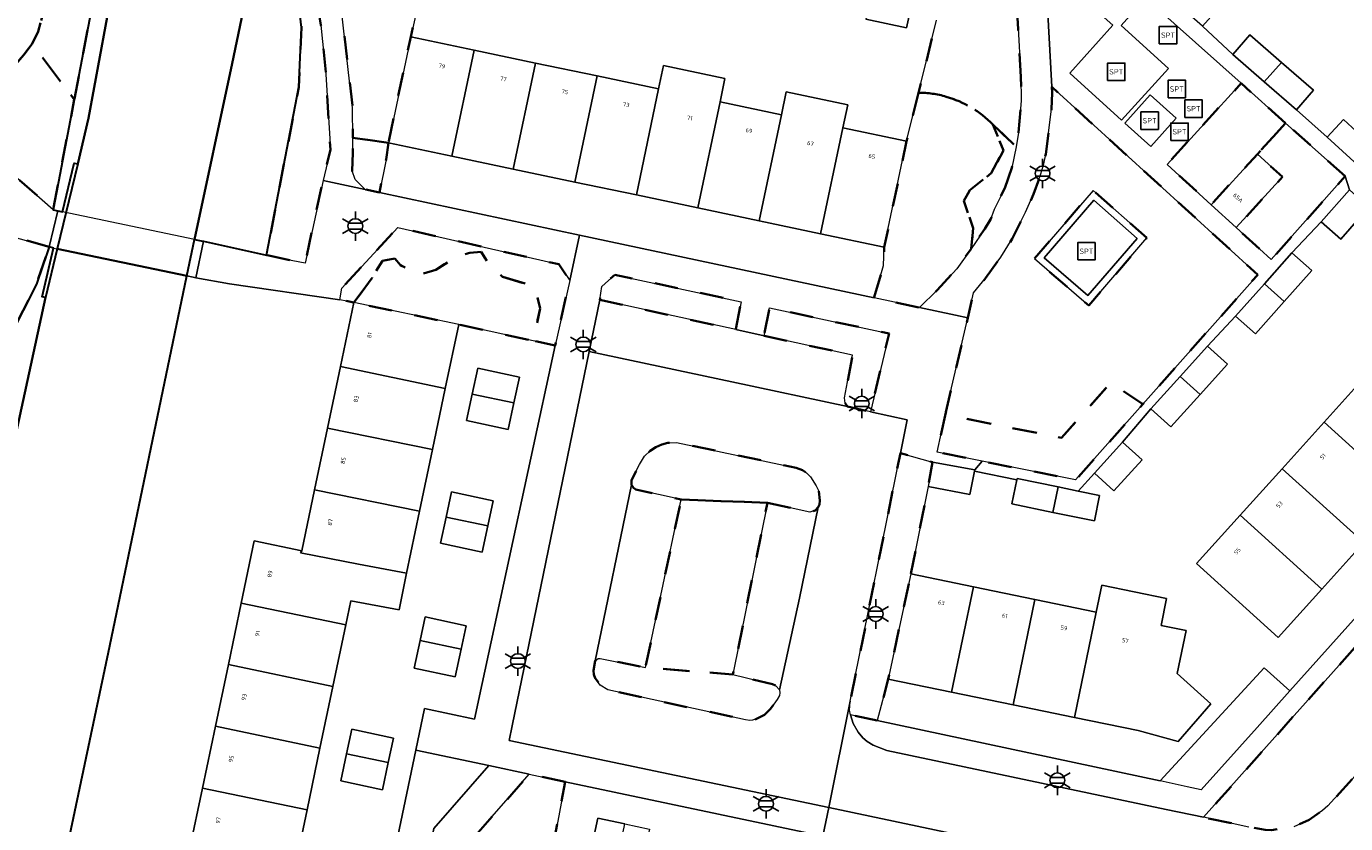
# Model space of a CAD drawing. Extents: x 105780 to 185197, y 477999 to 525027.
# Tile 144 of 562: x 106702 to 106815, y 479455 to 479524. Entities that reach past the tile are written whole.
import ezdxf
from ezdxf.enums import TextEntityAlignment as Align

# ---------------------------------------------------------------- set-up
doc = ezdxf.new("R2010")
doc.units = 0
doc.linetypes.add('XX-HIDDEN', pattern=[4, 2, -2])
for name, color, linetype, lineweight in [('B-GV-GR-MATERIAALGRENS-G', 252, 'XX-HIDDEN', 35), ('B-RO-IE-MEUBILAIR_WEGMEUBILAIR-S', 252, 'Continuous', 25), ('B-WE-GW-WATERGANG_SLOOT_INSTEEK-G', 252, 'Continuous', 30), ('B-XX-KG-KADASTRAAL_BEBOUWING-G', 252, 'Continuous', 20), ('B1-WE-KW-KUNSTWERK_DEK-BRUG', 252, 'Continuous', 18), ('B1-WE-KW-KUNSTWERK_LANDHOOFD-GV', 252, 'Continuous', 18), ('B1-WE-OG-BEBOUWING-T18', 7, 'Continuous', 18), ('B1-WE-OG-TERREIN_ERF-GV', 252, 'Continuous', 18), ('B1-WE-VH-VERHARDING_ASFALT-GV', 252, 'Continuous', 18), ('B1-WE-VH-VERHARDING_BETONSTRAATSTEEN-GV', 252, 'Continuous', 18), ('B1-WE-VH-VERHARDING_TEGEL-GV', 252, 'Continuous', 18)]:
    doc.layers.add(name, color=color, linetype=linetype, lineweight=lineweight)
doc.styles.add('NLCS-ISO', font='NLCS-ISO.ttf')
doc.styles.add('NLCS-ISO-M200-T18', font='NLCS-ISO.ttf', dxfattribs={"height": 0.36})

# ---------------------------------------------------------------- blocks, each defined once
blk = doc.blocks.new('B-SIE-WEG_LICHTMAST-SO')
at = {"ltscale": 0.1}
for p, q in [((0, 1.27), (0, 2.53)), ((-1.1, 0.63), (-2.19, 1.27)), ((1.1, 0.63), (2.19, 1.27)), ((-1.1, -0.63), (-2.19, -1.27)), ((0, -1.27), (0, -2.53)), ((1.1, -0.63), (2.19, -1.27))]:
    blk.add_line(p, q, dxfattribs=at)
at = {"flags": 128}
for points in [[(-1.16, 0.5), (1.16, 0.5)], [(-1.16, -0.5), (1.16, -0.5)]]:
    blk.add_lwpolyline(points, dxfattribs=at)
at = {"ltscale": 0.1}
blk.add_circle((0, 0), 1.27, dxfattribs=at)
at = {"style": 'NLCS-ISO'}
blk.add_attdef('TYPE', text='', height=1.8, dxfattribs=at).set_placement((0, 2.53), align=Align.BOTTOM_CENTER)
blk = doc.blocks.new('SIE-WEG_SPEELTOESTEL-SO')
at = {"flags": 128}
blk.add_lwpolyline([(-0.75, -0.75), (0.75, -0.75), (0.75, 0.75), (-0.75, 0.75)], close=True, dxfattribs=at)
at = {"style": 'NLCS-ISO'}
blk.add_text('SPT', height=0.45, dxfattribs=at).set_placement((0, 0), align=Align.MIDDLE_CENTER)

msp = doc.modelspace()

# ---------------------------------------------------------------- linework, layer by layer
at = {"layer": 'B-GV-GR-MATERIAALGRENS-G', "flags": 128}
for points in [[(106712.27, 479550.91), (106714.766, 479562.756), (106705.73, 479574.68), (106702.34, 479578.97), (106702.09, 479580.2), (106702.45, 479581.58), (106704.36, 479584.49), (106707.737, 479588.731), (106696.68, 479590.68), (106680.78, 479593.95), (106674.34, 479592.91), (106671.6, 479594.73), (106668.65, 479595.93), (106665.15, 479597.26), (106661.96, 479598.16), (106654.98, 479599.31), (106651.32, 479599.69), (106646.8, 479599.47), (106642.58, 479599.19), (106635.9, 479599.92), (106633.63, 479600.06), (106617.92, 479604.16), (106616.35, 479604.93), (106615.86, 479605.35), (106615.56, 479605.607), (106615.118, 479610.331), (106615.391, 479613.853), (106615.783, 479615.422), (106617.659, 479618.606), (106613.51, 479613.356), (106611.24, 479610.812), (106616.79, 479600.8), (106635.4, 479596.55), (106635.857, 479595.709), (106639.53, 479596.87), (106642.76, 479597.82), (106645.81, 479598.47), (106648.54, 479598.81), (106651.13, 479598.98), (106653.71, 479598.79), (106659.31, 479598.05), (106661.61, 479597.48), (106664.38, 479596.68), (106666.98, 479595.72), (106669.5, 479594.7), (106672.18, 479593.39), (106674.63, 479592.03), (106680.54, 479587.46), (106683.12, 479585.27), (106685.96, 479582.63), (106688.72, 479579.81), (106691.38, 479577), (106693.59, 479574.31), (106695.14, 479572.31), (106696.64, 479569.88), (106697.74, 479567.38), (106698.52, 479565.32), (106698.99, 479563.14), (106699.4, 479558.14), (106699.51, 479555.79), (106699.28, 479553.82), (106698.91, 479551.84), (106698.32, 479549.72), (106697.31, 479547.59), (106700.32, 479549.86), (106703.37, 479552.43), (106706.98, 479550.56), (106707.52, 479545.25), (106707.21, 479542.1), (106706.498, 479539.102), (106705.56, 479535.15), (106704.635, 479530.484), (106704.35, 479529.04), (106702.8, 479523.49), (106702.29, 479522.42), (106705.905, 479517.633), (106709.745, 479537.708)], [(106700.32, 479549.86), (106697.13, 479544.66), (106695.3, 479541.96), (106693.42, 479539.77), (106689.381, 479536.14), (106689.088, 479535.598), (106688.342, 479534.239), (106687.9, 479533.43), (106686.905, 479527.302), (106686.88, 479527.15), (106690.09, 479524.27), (106695.43, 479521.18), (106698.229, 479520.103), (106699.803, 479519.807), (106700.55, 479520.3), (106701.56, 479521.48), (106702.29, 479522.42), (106702.8, 479523.49), (106704.35, 479529.04), (106704.635, 479530.484), (106705.56, 479535.15), (106706.498, 479539.102), (106707.21, 479542.1), (106707.52, 479545.25), (106706.98, 479550.56), (106703.37, 479552.43)], [(106739.038, 479533.671), (106739.16, 479534.242), (106739.396, 479535.346), (106755.325, 479531.815), (106755.325, 479533.132), (106753.91, 479533.368), (106753.018, 479539.028), (106747.34, 479540.3), (106743.083, 479541.183), (106736.4, 479542.57), (106734.2, 479542.48), (106732.69, 479541.9), (106731.64, 479541.26), (106730.98, 479540.55), (106730.53, 479539.53), (106729.95, 479536.84), (106729.31, 479535.57), (106727.622, 479533.398), (106728.5, 479528.49), (106728.779, 479526.06), (106729.83, 479516.91), (106729.85, 479514.344), (106732.907, 479513.904), (106734.824, 479523.021), (106737.3, 479534.14)], [(106724.67, 479538.34), (106723.12, 479538.182), (106723.82, 479535.4), (106725, 479527.48), (106725.44, 479523.81), (106725.2, 479518.7), (106722.44, 479504.259), (106724.68, 479503.77), (106725.739, 479503.56), (106727.29, 479510.67), (106727.92, 479513.32), (106727.54, 479519.81), (106727.11, 479524.02)], [(106686.905, 479527.302), (106685.88, 479527.54), (106683.119, 479524.139), (106693.72, 479516.92), (106699.116, 479512.448), (106700.55, 479511.26), (106704.092, 479508.155), (106705.905, 479517.633), (106702.29, 479522.42), (106701.56, 479521.48), (106700.55, 479520.3), (106699.803, 479519.807), (106698.229, 479520.103), (106695.43, 479521.18), (106690.09, 479524.27), (106686.88, 479527.15)], [(106810.031, 479515.607), (106806.204, 479519.028), (106799.833, 479512.042), (106803.625, 479508.583), (106807.598, 479512.939)], [(106789.923, 479518.711), (106789.95, 479518.2), (106789.9, 479516.79), (106789.41, 479512.93), (106789.24, 479512.1), (106789, 479511.24), (106788.37, 479509.5), (106787.68, 479507.95), (106786.51, 479505.65), (106785.54, 479504.07), (106784.24, 479502.26), (106783.204, 479500.995), (106782.71, 479498.87), (106780.827, 479490.761), (106781.023, 479490.496), (106790.771, 479488.53), (106794.993, 479493.287), (106797.758, 479491.431), (106807.633, 479502.559)], [(106785.88, 479510.02), (106786.5, 479511.77), (106786.88, 479513.56), (106784.862, 479515.488), (106785.779, 479513.257), (106784.731, 479511.29), (106782.898, 479509.846), (106782.374, 479508.928), (106783.16, 479506.567), (106783.01, 479504.8), (106784.16, 479506.5), (106784.65, 479507.31), (106784.99, 479508.16)], [(106815.15, 479511.03), (106810.031, 479515.607), (106807.598, 479512.939), (106809.756, 479510.971), (106805.783, 479506.615), (106808.795, 479503.868)], [(106732.907, 479513.904), (106729.85, 479514.344), (106729.86, 479513.04), (106729.78, 479511.49), (106730.05, 479510.75), (106730.897, 479509.903), (106732.14, 479509.639), (106732.702, 479512.48)], [(106788.439, 479503.947), (106793.487, 479509.817), (106798.095, 479505.73), (106793.103, 479499.924)], [(106732.387, 479503.766), (106733.459, 479503.962), (106733.947, 479503.375), (106735.702, 479502.594), (106736.97, 479502.985), (106738.823, 479504.157), (106739.895, 479504.45), (106740.87, 479504.548), (106741.358, 479503.766), (106742.723, 479502.399), (106745.259, 479501.617), (106745.649, 479500.933), (106745.941, 479499.663), (106745.364, 479496.887), (106747.23, 479496.48), (106748.49, 479502.06), (106747.57, 479503.46), (106733.71, 479506.63), (106728.903, 479501.405), (106728.73, 479500.42), (106729.933, 479500.176), (106731.509, 479502.301)], [(106703.743, 479504.955), (106700.95, 479505.75), (106699.51, 479505.71), (106698.55, 479505.31), (106697.99, 479504.99), (106697.62, 479504.62), (106696.94, 479502.25), (106696.78, 479500.64), (106696.86, 479498.71), (106697.84, 479494.47), (106698.02, 479492.91), (106698.1, 479491.3), (106698.76, 479493.07), (106699.47, 479495.25), (106700.46, 479497.4), (106702.66, 479501.76)], [(106741.358, 479503.766), (106740.87, 479504.548), (106739.895, 479504.45), (106738.823, 479504.157), (106736.97, 479502.985), (106735.702, 479502.594), (106733.947, 479503.375), (106733.459, 479503.962), (106732.387, 479503.766), (106731.509, 479502.301), (106729.933, 479500.176), (106738.949, 479498.286), (106745.364, 479496.887), (106745.941, 479499.663), (106745.649, 479500.933), (106745.259, 479501.617), (106742.723, 479502.399)], [(106751.07, 479500.4), (106762.764, 479497.849), (106763.227, 479500.241), (106752.38, 479502.57), (106751.25, 479501.56)], [(106765.198, 479497.318), (106772.8, 479495.66), (106772.1, 479491.97), (106772.16, 479491.53), (106772.365, 479491.226), (106774.339, 479490.777), (106775.95, 479497.51), (106765.662, 479499.719)], [(106797.758, 479491.431), (106794.993, 479493.287), (106790.771, 479488.53), (106781.023, 479490.496), (106780.827, 479490.761), (106780.073, 479487.321), (106783.94, 479486.541), (106791.98, 479484.92)], [(106753.807, 479484.509), (106753.97, 479484.23), (106754.17, 479484.09), (106758.07, 479483.24), (106765.49, 479482.95), (106769.12, 479482.16), (106769.6, 479482.29), (106769.859, 479482.591), (106769.96, 479482.81), (106770, 479483.14), (106769.89, 479484), (106769.69, 479484.42), (106769.19, 479485.18), (106768.84, 479485.52), (106768.49, 479485.77), (106767.96, 479485.97), (106757.68, 479488.15), (106756.92, 479488.12), (106756.4, 479487.98), (106755.88, 479487.75), (106755.42, 479487.43), (106754.93, 479486.96), (106754.48, 479486.26), (106753.81, 479484.89)], [(106777.819, 479476.844), (106779.316, 479484.363), (106779.682, 479486.442), (106776.911, 479487.23), (106772.61, 479465.91), (106772.55, 479465.14), (106772.64, 479464.72), (106774.921, 479464.233), (106775.876, 479467.804)], [(106765.49, 479482.95), (106758.07, 479483.24), (106756.319, 479474.997), (106755, 479468.79), (106762.52, 479468.2)], [(106819.254, 479463.27), (106819.09, 479463.78), (106816.28, 479466.38), (106821.478, 479472.141), (106819.202, 479474.138), (106810.05, 479463.86), (106802.974, 479455.913), (106806.86, 479455.08), (106808.27, 479454.85), (106808.82, 479454.82), (106809.45, 479454.9), (106810.12, 479454.92), (106810.74, 479455.1), (106812.05, 479455.69), (106813.21, 479456.51), (106813.65, 479456.89), (106818.92, 479462.69), (106819.17, 479463.11)], [(106762.52, 479468.2), (106755, 479468.79), (106751.12, 479469.57), (106750.94, 479469.57), (106750.68, 479469.36), (106750.53, 479468.54), (106750.56, 479468.2), (106750.67, 479467.89), (106751.12, 479467.29), (106751.77, 479466.87), (106763.59, 479464.31), (106763.96, 479464.24), (106764.21, 479464.26), (106764.56, 479464.37), (106765.23, 479464.73), (106765.75, 479465.25), (106766.32, 479466.04), (106766.51, 479466.38), (106766.556, 479466.607), (106766.528, 479466.862), (106766.2, 479467.22), (106765.91, 479467.35)], [(106748.09, 479458.977), (106745.007, 479459.627), (106740.63, 479454.61), (106740.23, 479453.91), (106739.83, 479452.93), (106739.47, 479451.73), (106738.516, 479447.464), (106745.57, 479446.008), (106746.541, 479450.684)]]:
    msp.add_lwpolyline(points, close=True, dxfattribs=at)
for points in [[(106787.28, 479519.58), (106787, 479524.28), (106786.769, 479526.33), (106780.23, 479525.44), (106780.017, 479524.44), (106778.475, 479518.207)], [(106784.862, 479515.488), (106786.88, 479513.56), (106787.07, 479514.8), (106787.29, 479517.51), (106787.28, 479519.58)], [(106778.475, 479518.207), (106777.449, 479514.058), (106775.532, 479504.94), (106775.458, 479503.35), (106774.649, 479500.577), (106778.56, 479499.74), (106780.08, 479501.24), (106781.76, 479503.08), (106783.01, 479504.8), (106783.16, 479506.567), (106782.374, 479508.928), (106782.898, 479509.846), (106784.731, 479511.29), (106785.779, 479513.257), (106784.862, 479515.488)]]:
    msp.add_lwpolyline(points, dxfattribs=at)
for points in [[(106780.848, 479517.873, 0.0766603), (106778.475, 479518.207)], [(106778.475, 479518.207, -0.0766603), (106780.848, 479517.873)], [(106784.862, 479515.488, 0.1292565), (106780.848, 479517.873)], [(106780.848, 479517.873, -0.1292565), (106784.862, 479515.488)]]:
    msp.add_lwpolyline(points, format="xyb", dxfattribs=at)
at = {"layer": 'B-WE-GW-WATERGANG_SLOOT_INSTEEK-G', "flags": 128}
for points in [[(106711.018, 479537.161), (106707.121, 479516.023), (106706.204, 479512.093), (106704.443, 479504.786), (106715.569, 479502.467), (106716.239, 479505.607), (106719.48, 479520.73), (106723.12, 479538.182)], [(106709.745, 479537.708), (106705.905, 479517.633), (106704.092, 479508.155), (106704.481, 479508.061), (106704.883, 479507.977), (106705.893, 479512.168), (106706.204, 479512.093), (106707.121, 479516.023), (106711.018, 479537.161)], [(106691.005, 479443.369), (106703.436, 479500.604), (106703.135, 479500.676), (106704.132, 479504.861), (106703.743, 479504.955), (106702.66, 479501.76), (106700.46, 479497.4)], [(106695.89, 479425.2), (106703.392, 479418.415), (106705.432, 479416.57), (106708.394, 479413.894), (106716.142, 479422.644), (106714.683, 479423.903), (106714.41, 479424.14), (106713.06, 479425.381), (106705.38, 479432.44), (106704.73, 479433.14), (106704.14, 479433.92), (106703.67, 479434.68), (106703.26, 479435.52), (106702.96, 479436.48), (106702.62, 479438.58), (106702.72, 479440.69), (106702.96, 479442.3), (106703.371, 479444.21), (106708.972, 479470.662), (106715.569, 479502.467), (106704.443, 479504.786), (106703.436, 479500.604), (106691.005, 479443.369)]]:
    msp.add_lwpolyline(points, dxfattribs=at)
msp.add_lwpolyline([(106725.44, 479523.81), (106725, 479527.48), (106723.82, 479535.4), (106723.12, 479538.182), (106719.48, 479520.73), (106716.239, 479505.607), (106716.8, 479505.49), (106717.022, 479505.442), (106722.44, 479504.259), (106725.2, 479518.7)], close=True, dxfattribs=at)
at = {"layer": 'B-XX-KG-KADASTRAAL_BEBOUWING-G', "flags": 128}
for points in [[(106777.919, 479525.984), (106774.397, 479526.735), (106773.939, 479524.553), (106777.454, 479523.803)], [(106740.275, 479521.875), (106734.824, 479523.021), (106732.907, 479513.904), (106738.358, 479512.758)], [(106805.481, 479521.499), (106808.196, 479519.141), (106809.686, 479520.805), (106806.945, 479523.185)], [(106745.559, 479520.764), (106740.275, 479521.875), (106738.358, 479512.758), (106743.642, 479511.646)], [(106750.842, 479519.653), (106745.559, 479520.764), (106743.642, 479511.646), (106748.925, 479510.535)], [(106761.415, 479517.43), (106761.839, 479519.446), (106756.56, 479520.556), (106756.136, 479518.54), (106754.219, 479509.422), (106759.498, 479508.312)], [(106809.686, 479520.805), (106808.196, 479519.141), (106810.968, 479516.735), (106812.432, 479518.422)], [(106756.136, 479518.54), (106750.842, 479519.653), (106748.925, 479510.535), (106754.219, 479509.422)], [(106771.974, 479515.209), (106772.389, 479517.179), (106767.109, 479518.29), (106766.694, 479516.319), (106764.777, 479507.202), (106770.057, 479506.091)], [(106766.694, 479516.319), (106761.415, 479517.43), (106759.498, 479508.312), (106764.777, 479507.202)], [(106813.6, 479514.406), (106816.247, 479511.975), (106817.618, 479513.508), (106814.991, 479515.92)], [(106777.449, 479514.058), (106771.974, 479515.209), (106770.057, 479506.091), (106775.532, 479504.94)], [(106803.625, 479508.583), (106805.783, 479506.615), (106809.756, 479510.971), (106807.598, 479512.939)], [(106817.094, 479508.277), (106817.186, 479508.382), (106815.507, 479509.854), (106813.093, 479507.101), (106814.773, 479505.629)], [(106810.568, 479504.453), (106808.212, 479501.794), (106809.913, 479500.257), (106812.284, 479502.932)], [(106809.913, 479500.257), (106808.212, 479501.794), (106805.731, 479498.994), (106807.447, 479497.473)], [(106738.949, 479498.286), (106729.933, 479500.176), (106728.781, 479494.681), (106737.797, 479492.791)], [(106803.306, 479496.423), (106800.955, 479493.819), (106802.678, 479492.262), (106805.03, 479494.866)], [(106737.797, 479492.791), (106728.781, 479494.681), (106727.666, 479489.362), (106736.695, 479487.533)], [(106740.111, 479492.306), (106743.7, 479491.553), (106744.174, 479493.757), (106740.589, 479494.528)], [(106816.959, 479493.888), (106813.343, 479489.889), (106820.369, 479483.537), (106823.985, 479487.537)], [(106802.678, 479492.262), (106800.955, 479493.819), (106798.437, 479491.03), (106800.161, 479489.474)], [(106743.7, 479491.553), (106740.111, 479492.306), (106739.622, 479490.033), (106743.208, 479489.262)], [(106736.695, 479487.533), (106727.666, 479489.362), (106726.555, 479484.063), (106735.584, 479482.234)], [(106813.343, 479489.889), (106809.727, 479485.889), (106816.753, 479479.537), (106820.369, 479483.537)], [(106796.007, 479488.173), (106793.592, 479485.5), (106795.271, 479483.982), (106797.687, 479486.655)], [(106783.283, 479485.668), (106783.308, 479485.799), (106779.682, 479486.442), (106779.316, 479484.363), (106782.894, 479483.668)], [(106790.474, 479484.316), (106786.944, 479485.036), (106786.922, 479484.93), (106786.498, 479482.855), (106790.025, 479482.135)], [(106809.727, 479485.889), (106806.111, 479481.889), (106813.137, 479475.537), (106816.753, 479479.537)], [(106735.584, 479482.234), (106726.555, 479484.063), (106725.459, 479478.837), (106725.36, 479478.645), (106730.342, 479477.671), (106734.463, 479476.894)], [(106737.87, 479481.712), (106741.443, 479480.963), (106741.905, 479483.122), (106738.336, 479483.887)], [(106792.194, 479483.965), (106790.474, 479484.316), (106790.025, 479482.135), (106793.595, 479481.406), (106794.04, 479483.588)], [(106741.443, 479480.963), (106737.87, 479481.712), (106737.393, 479479.481), (106740.962, 479478.717)], [(106806.111, 479481.889), (106802.361, 479477.741), (106809.387, 479471.389), (106813.137, 479475.537)], [(106730.342, 479477.671), (106725.36, 479478.645), (106725.459, 479478.837), (106721.383, 479479.692), (106720.261, 479474.34), (106729.249, 479472.456), (106729.686, 479474.541), (106733.826, 479473.761), (106734.463, 479476.894)], [(106783.187, 479475.738), (106777.819, 479476.844), (106775.876, 479467.804), (106781.32, 479466.682)], [(106788.482, 479474.647), (106783.187, 479475.738), (106781.32, 479466.682), (106786.616, 479465.591)], [(106800.706, 479468.273), (106801.468, 479471.972), (106799.326, 479472.413), (106799.801, 479474.716), (106794.228, 479475.864), (106793.754, 479473.561), (106791.888, 479464.505), (106797.356, 479463.378), (106800.8, 479462.42), (106803.6, 479465.66)], [(106793.754, 479473.561), (106788.482, 479474.647), (106786.616, 479465.591), (106791.888, 479464.505)], [(106729.249, 479472.456), (106720.261, 479474.34), (106719.15, 479469.041), (106728.137, 479467.157)], [(106735.634, 479471.118), (106739.158, 479470.379), (106739.59, 479472.384), (106736.07, 479473.142)], [(106739.158, 479470.379), (106735.634, 479471.118), (106735.124, 479468.752), (106738.644, 479467.994)], [(106728.137, 479467.157), (106719.15, 479469.041), (106718.039, 479463.742), (106727.026, 479461.858)], [(106727.026, 479461.858), (106718.039, 479463.742), (106716.925, 479458.429), (106725.912, 479456.545)], [(106729.311, 479461.379), (106732.898, 479460.627), (106733.352, 479462.713), (106729.771, 479463.493)], [(106732.898, 479460.627), (106729.311, 479461.379), (106728.807, 479459.065), (106732.388, 479458.286)], [(106725.912, 479456.545), (106716.925, 479458.429), (106715.817, 479453.144), (106724.804, 479451.26)], [(106753.219, 479455.357), (106750.895, 479455.852), (106750.129, 479452.254), (106752.471, 479451.755)]]:
    msp.add_lwpolyline(points, close=True, dxfattribs=at)
at = {"layer": 'B1-WE-KW-KUNSTWERK_DEK-BRUG', "flags": 128}
msp.add_lwpolyline([(106703.743, 479504.955), (106704.132, 479504.861), (106704.443, 479504.786), (106715.569, 479502.467), (106716.13, 479502.35), (106716.353, 479502.308), (106717.022, 479505.442), (106716.8, 479505.49), (106716.239, 479505.607), (106704.883, 479507.977), (106704.481, 479508.061)], close=True, dxfattribs=at)
at = {"layer": 'B1-WE-KW-KUNSTWERK_LANDHOOFD-GV', "flags": 128}
for points in [[(106706.204, 479512.093), (106705.893, 479512.168), (106704.883, 479507.977), (106704.481, 479508.061), (106703.743, 479504.955), (106704.132, 479504.861), (106703.135, 479500.676), (106703.436, 479500.604), (106704.443, 479504.786)], [(106717.022, 479505.442), (106716.8, 479505.49), (106716.239, 479505.607), (106715.569, 479502.467), (106716.13, 479502.35), (106716.353, 479502.308)]]:
    msp.add_lwpolyline(points, close=True, dxfattribs=at)
at = {"layer": 'B1-WE-OG-TERREIN_ERF-GV', "flags": 128}
for points in [[(106850.039, 479517.089), (106813.61, 479549.66), (106807.32, 479543.45), (106805.269, 479541.214), (106803.241, 479539.004), (106801.213, 479536.793), (106799.185, 479534.582), (106797.1, 479532.31), (106794.508, 479529.485), (106796.513, 479527.692), (106797.441, 479528.741), (106798.9, 479530.391), (106801.623, 479527.982), (106804.343, 479525.577), (106802.883, 479523.927), (106805.481, 479521.499), (106806.945, 479523.185), (106809.686, 479520.805), (106812.432, 479518.422), (106810.968, 479516.735), (106813.6, 479514.406), (106814.991, 479515.92), (106817.618, 479513.508)], [(106737.3, 479534.14), (106734.824, 479523.021), (106740.275, 479521.875), (106745.559, 479520.764), (106750.842, 479519.653), (106756.136, 479518.54), (106756.56, 479520.556), (106761.839, 479519.446), (106761.415, 479517.43), (106766.694, 479516.319), (106767.109, 479518.29), (106772.389, 479517.179), (106771.974, 479515.209), (106777.449, 479514.058), (106778.475, 479518.207), (106780.017, 479524.44)], [(106777.919, 479525.984), (106777.454, 479523.803), (106773.939, 479524.553)], [(106817.094, 479508.277), (106814.773, 479505.629), (106813.093, 479507.101), (106810.568, 479504.453), (106812.284, 479502.932), (106809.913, 479500.257), (106807.447, 479497.473), (106805.731, 479498.994), (106803.306, 479496.423), (106805.03, 479494.866), (106802.678, 479492.262), (106800.161, 479489.474), (106798.437, 479491.03), (106796.007, 479488.173), (106797.687, 479486.655), (106795.271, 479483.982), (106793.592, 479485.5), (106792.194, 479483.965), (106794.04, 479483.588), (106793.595, 479481.406), (106790.025, 479482.135), (106786.498, 479482.855), (106786.922, 479484.93), (106783.283, 479485.668), (106782.894, 479483.668), (106779.316, 479484.363), (106777.819, 479476.844), (106783.187, 479475.738), (106788.482, 479474.647), (106793.754, 479473.561), (106794.228, 479475.864), (106799.801, 479474.716), (106799.326, 479472.413), (106801.468, 479471.972), (106800.706, 479468.273), (106803.6, 479465.66), (106800.8, 479462.42), (106797.356, 479463.378), (106791.888, 479464.505), (106786.616, 479465.591), (106781.32, 479466.682), (106775.876, 479467.804), (106774.921, 479464.233), (106799.25, 479459.04), (106808.19, 479468.77), (106810.396, 479466.784), (106810.4, 479466.78), (106834.08, 479493.22)], [(106731.13, 479441.96), (106735.26, 479461.682), (106736.01, 479465.262), (106740.31, 479464.35), (106740.956, 479467.433), (106747.23, 479496.48), (106745.364, 479496.887), (106738.949, 479498.286), (106737.797, 479492.791), (106736.695, 479487.533), (106735.584, 479482.234), (106734.463, 479476.894), (106733.826, 479473.761), (106729.686, 479474.541), (106729.249, 479472.456), (106728.137, 479467.157), (106727.026, 479461.858), (106725.912, 479456.545), (106724.804, 479451.26)], [(106816.753, 479479.537), (106813.137, 479475.537), (106809.387, 479471.389), (106802.361, 479477.741), (106806.111, 479481.889), (106809.727, 479485.889), (106813.343, 479489.889), (106816.959, 479493.888)], [(106770.262, 479454.295), (106748.09, 479458.977), (106746.541, 479450.684)]]:
    msp.add_lwpolyline(points, dxfattribs=at)
for points in [[(106770.057, 479506.091), (106764.777, 479507.202), (106759.498, 479508.312), (106754.219, 479509.422), (106748.925, 479510.535), (106743.642, 479511.646), (106738.358, 479512.758), (106732.907, 479513.904), (106732.702, 479512.48), (106732.14, 479509.639), (106749.323, 479505.976), (106774.649, 479500.577), (106775.458, 479503.35), (106775.532, 479504.94)], [(106720.261, 479474.34), (106721.383, 479479.692), (106725.459, 479478.837), (106726.555, 479484.063), (106727.666, 479489.362), (106728.781, 479494.681), (106729.933, 479500.176), (106728.73, 479500.42), (106719.24, 479501.77), (106716.353, 479502.308), (106716.13, 479502.35), (106715.569, 479502.467), (106708.972, 479470.662), (106703.371, 479444.21), (106706.56, 479443.48), (106713.554, 479442.351), (106714.706, 479447.845), (106715.817, 479453.144), (106716.925, 479458.429), (106718.039, 479463.742), (106719.15, 479469.041)], [(106740.111, 479492.306), (106740.589, 479494.528), (106744.174, 479493.757), (106743.7, 479491.553), (106743.208, 479489.262), (106739.622, 479490.033)], [(106737.87, 479481.712), (106738.336, 479483.887), (106741.905, 479483.122), (106741.443, 479480.963), (106740.962, 479478.717), (106737.393, 479479.481)], [(106739.158, 479470.379), (106738.644, 479467.994), (106735.124, 479468.752), (106735.634, 479471.118), (106736.07, 479473.142), (106739.59, 479472.384)], [(106732.898, 479460.627), (106732.388, 479458.286), (106728.807, 479459.065), (106729.311, 479461.379), (106729.771, 479463.493), (106733.352, 479462.713)], [(106752.471, 479451.755), (106750.129, 479452.254), (106750.895, 479455.852), (106753.219, 479455.357), (106755.353, 479454.903), (106754.587, 479451.305)]]:
    msp.add_lwpolyline(points, close=True, dxfattribs=at)
at = {"layer": 'B1-WE-VH-VERHARDING_ASFALT-GV', "flags": 128}
for points in [[(106727.11, 479524.02), (106727.54, 479519.81), (106727.92, 479513.32), (106727.29, 479510.67), (106730.897, 479509.903), (106730.05, 479510.75), (106729.78, 479511.49), (106729.86, 479513.04), (106729.85, 479514.344), (106729.83, 479516.91), (106728.779, 479526.06)], [(106806.86, 479455.08), (106802.974, 479455.913), (106799.77, 479456.6), (106775.75, 479461.66), (106774.57, 479462.12), (106774.07, 479462.44), (106773.69, 479462.75), (106773.3, 479463.23), (106772.85, 479463.98), (106772.64, 479464.72), (106772.55, 479465.14), (106772.61, 479465.91), (106770.756, 479456.745), (106798.55, 479450.89)], [(106818.92, 479462.69), (106813.65, 479456.89), (106813.21, 479456.51), (106812.05, 479455.69), (106810.74, 479455.1)]]:
    msp.add_lwpolyline(points, dxfattribs=at)
for points in [[(106704.481, 479508.061), (106703.743, 479504.955), (106704.132, 479504.861), (106704.443, 479504.786), (106715.569, 479502.467), (106716.13, 479502.35), (106716.353, 479502.308), (106717.022, 479505.442), (106716.8, 479505.49), (106716.239, 479505.607), (106704.883, 479507.977)], [(106776.911, 479487.23), (106777.49, 479490.1), (106774.339, 479490.777), (106772.365, 479491.226), (106762.426, 479493.35), (106750.17, 479495.97), (106743.547, 479463.779), (106743.29, 479462.53), (106770.756, 479456.745), (106772.61, 479465.91)], [(106766.51, 479466.38), (106766.32, 479466.04), (106765.75, 479465.25), (106765.23, 479464.73), (106764.56, 479464.37), (106764.21, 479464.26), (106763.96, 479464.24), (106763.59, 479464.31), (106751.77, 479466.87), (106751.12, 479467.29), (106750.67, 479467.89), (106750.56, 479468.2), (106750.53, 479468.54), (106750.68, 479469.36), (106753.807, 479484.509), (106753.81, 479484.89), (106754.48, 479486.26), (106754.93, 479486.96), (106755.42, 479487.43), (106755.88, 479487.75), (106756.4, 479487.98), (106756.92, 479488.12), (106757.68, 479488.15), (106767.96, 479485.97), (106768.49, 479485.77), (106768.84, 479485.52), (106769.19, 479485.18), (106769.69, 479484.42), (106769.89, 479484), (106770, 479483.14), (106769.96, 479482.81), (106769.859, 479482.591), (106768.24, 479474.754), (106766.528, 479466.862), (106766.556, 479466.607)], [(106738.516, 479447.464), (106739.47, 479451.73), (106739.83, 479452.93), (106740.23, 479453.91), (106740.63, 479454.61), (106745.007, 479459.627), (106741.53, 479460.36), (106736.82, 479454.94), (106731.86, 479431.1), (106731.73, 479430.79), (106731.49, 479430.44), (106729.85, 479429.09), (106728.15, 479428), (106734.28, 479425.4), (106734.07, 479426), (106733.99, 479426.67), (106734.03, 479427.41), (106734.504, 479429.529), (106735.591, 479434.39)]]:
    msp.add_lwpolyline(points, close=True, dxfattribs=at)
at = {"layer": 'B1-WE-VH-VERHARDING_BETONSTRAATSTEEN-GV', "flags": 128}
for points in [[(106765.198, 479497.318), (106762.764, 479497.849), (106751.07, 479500.4), (106750.17, 479495.97), (106762.426, 479493.35), (106772.365, 479491.226), (106772.16, 479491.53), (106772.1, 479491.97), (106772.8, 479495.66)], [(106758.07, 479483.24), (106754.17, 479484.09), (106753.97, 479484.23), (106753.807, 479484.509), (106750.68, 479469.36), (106750.94, 479469.57), (106751.12, 479469.57), (106755, 479468.79), (106756.319, 479474.997)], [(106769.859, 479482.591), (106769.6, 479482.29), (106769.12, 479482.16), (106765.49, 479482.95), (106762.52, 479468.2), (106765.91, 479467.35), (106766.2, 479467.22), (106766.528, 479466.862), (106768.24, 479474.754)], [(106736.82, 479454.94), (106741.53, 479460.36), (106735.26, 479461.682), (106731.13, 479441.96), (106730.547, 479438.833), (106732.422, 479438.429), (106732.04, 479436.64), (106726.36, 479432.31), (106724.31, 479430.67), (106723.57, 479429.81), (106723.19, 479429.13), (106723.08, 479428.67), (106723.1, 479428.26), (106723.25, 479427.87), (106723.86, 479427.12), (106724.8, 479427.05), (106725.35, 479427.1), (106726.55, 479427.34), (106728.15, 479428), (106729.85, 479429.09), (106731.49, 479430.44), (106731.73, 479430.79), (106731.86, 479431.1)]]:
    msp.add_lwpolyline(points, close=True, dxfattribs=at)
at = {"layer": 'B1-WE-VH-VERHARDING_TEGEL-GV', "flags": 128}
for points in [[(106795.879, 479524), (106799.96, 479520.307), (106795.934, 479515.858), (106791.485, 479519.883), (106795.187, 479524.021), (106789.873, 479528.759), (106791.918, 479531.019), (106797.591, 479525.887)], [(106795.879, 479524), (106797.591, 479525.887), (106791.918, 479531.019), (106789.873, 479528.759), (106795.187, 479524.021), (106791.485, 479519.883), (106795.934, 479515.858), (106799.96, 479520.307)], [(106798.394, 479518.044), (106800.627, 479516.04), (106798.439, 479513.601), (106796.206, 479515.604)], [(106798.394, 479518.044), (106796.206, 479515.604), (106798.439, 479513.601), (106800.627, 479516.04)], [(106749.323, 479505.976), (106732.14, 479509.639), (106730.897, 479509.903), (106727.29, 479510.67), (106725.739, 479503.56), (106724.68, 479503.77), (106722.44, 479504.259), (106717.022, 479505.442), (106716.353, 479502.308), (106719.24, 479501.77), (106728.73, 479500.42), (106728.903, 479501.405), (106733.71, 479506.63), (106747.57, 479503.46), (106748.49, 479502.06)], [(106788.439, 479503.947), (106793.103, 479499.924), (106798.095, 479505.73), (106793.487, 479509.817)], [(106789.285, 479504.01), (106793.04, 479500.771), (106797.255, 479505.673), (106793.544, 479508.964)], [(106789.285, 479504.01), (106793.544, 479508.964), (106797.255, 479505.673), (106793.04, 479500.771)], [(106750.17, 479495.97), (106751.07, 479500.4), (106751.25, 479501.56), (106752.38, 479502.57), (106763.227, 479500.241), (106762.764, 479497.849), (106765.198, 479497.318), (106765.662, 479499.719), (106775.95, 479497.51), (106774.339, 479490.777), (106777.49, 479490.1), (106776.911, 479487.23), (106779.682, 479486.442), (106783.308, 479485.799), (106783.94, 479486.541), (106780.073, 479487.321), (106780.827, 479490.761), (106782.71, 479498.87), (106781.65, 479499.1), (106778.56, 479499.74), (106774.649, 479500.577), (106749.323, 479505.976), (106748.49, 479502.06), (106747.23, 479496.48), (106740.956, 479467.433), (106740.31, 479464.35), (106736.01, 479465.262), (106735.26, 479461.682), (106741.53, 479460.36), (106745.007, 479459.627), (106748.09, 479458.977), (106770.262, 479454.295), (106770.756, 479456.745), (106743.29, 479462.53), (106743.547, 479463.779)]]:
    msp.add_lwpolyline(points, close=True, dxfattribs=at)
for points in [[(106816.247, 479511.975), (106813.6, 479514.406), (106810.968, 479516.735), (106808.196, 479519.141), (106805.481, 479521.499), (106802.883, 479523.927), (106800.149, 479526.345), (106797.441, 479528.741), (106796.513, 479527.692), (106806.204, 479519.028), (106810.031, 479515.607), (106815.15, 479511.03), (106815.507, 479509.854)], [(106787, 479524.28), (106787.28, 479519.58), (106787.29, 479517.51), (106787.07, 479514.8), (106786.88, 479513.56), (106786.5, 479511.77), (106785.88, 479510.02), (106784.99, 479508.16), (106784.65, 479507.31), (106784.16, 479506.5), (106783.01, 479504.8), (106781.76, 479503.08), (106780.08, 479501.24), (106778.56, 479499.74), (106781.65, 479499.1), (106782.71, 479498.87), (106783.204, 479500.995), (106784.24, 479502.26), (106785.54, 479504.07), (106786.51, 479505.65), (106787.68, 479507.95), (106788.37, 479509.5), (106789, 479511.24), (106789.24, 479512.1), (106789.41, 479512.93), (106789.9, 479516.79), (106789.95, 479518.2), (106789.923, 479518.711), (106789.47, 479527.15)], [(106789.47, 479527.15), (106789.923, 479518.711), (106807.633, 479502.559), (106797.758, 479491.431), (106791.98, 479484.92), (106783.94, 479486.541), (106783.308, 479485.799), (106783.283, 479485.668), (106786.922, 479484.93), (106786.944, 479485.036), (106790.474, 479484.316), (106792.194, 479483.965), (106793.592, 479485.5), (106796.007, 479488.173), (106798.437, 479491.03), (106800.955, 479493.819), (106803.306, 479496.423), (106805.731, 479498.994), (106808.212, 479501.794), (106810.568, 479504.453), (106813.093, 479507.101), (106815.507, 479509.854), (106815.15, 479511.03), (106808.795, 479503.868), (106805.783, 479506.615), (106803.625, 479508.583), (106799.833, 479512.042), (106806.204, 479519.028), (106796.513, 479527.692)], [(106700.95, 479505.75), (106703.743, 479504.955), (106704.481, 479508.061), (106704.092, 479508.155), (106700.55, 479511.26)], [(106834.08, 479493.22), (106810.4, 479466.78), (106810.396, 479466.784), (106807.568, 479463.628), (106802.782, 479458.286), (106801.556, 479458.548), (106799.25, 479459.04), (106774.921, 479464.233), (106772.64, 479464.72), (106772.85, 479463.98), (106773.3, 479463.23), (106773.69, 479462.75), (106774.07, 479462.44), (106774.57, 479462.12), (106775.75, 479461.66), (106799.77, 479456.6), (106802.974, 479455.913), (106810.05, 479463.86), (106819.202, 479474.138)], [(106798.55, 479450.89), (106770.756, 479456.745), (106770.262, 479454.295)]]:
    msp.add_lwpolyline(points, dxfattribs=at)

# ---------------------------------------------------------------- block references
at = {"layer": 'B-RO-IE-MEUBILAIR_WEGMEUBILAIR-S'}
for p in [(106799.92, 479523.161), (106795.471, 479520.012), (106800.673, 479518.533), (106798.337, 479515.809), (106802.116, 479516.84), (106800.906, 479514.856), (106792.905, 479504.584)]:
    msp.add_blockref('SIE-WEG_SPEELTOESTEL-SO', p, dxfattribs=at)
at = {"layer": 'B-RO-IE-MEUBILAIR_WEGMEUBILAIR-S', "xscale": 0.5, "yscale": 0.5, "zscale": 0.5}
for p in [(106789.136, 479511.276), (106730.066, 479506.746), (106749.657, 479496.576), (106773.596, 479491.486), (106774.796, 479473.396), (106744.036, 479469.345), (106790.406, 479459.096), (106765.366, 479457.076)]:
    msp.add_blockref('B-SIE-WEG_LICHTMAST-SO', p, dxfattribs=at)

# ---------------------------------------------------------------- texts
at = {"layer": 'B1-WE-OG-BEBOUWING-T18', "style": 'NLCS-ISO-M200-T18'}
for s, rotation, p in [('79', 348.1, (106737.511, 479520.515)), ('77', 348.1, (106742.79, 479519.405)), ('75', 348.1, (106748.07, 479518.295)), ('73', 348.1, (106753.349, 479517.185)), ('71', 348.1, (106758.812, 479516.035)), ('69', 348.1, (106763.907, 479514.964)), ('67', 348.1, (106769.186, 479513.854)), ('65', 348.1, (106774.466, 479512.744)), ('65A', 317.6, (106805.944, 479509.175)), ('81', 78.2, (106731.285, 479497.368)), ('83', 78.2, (106730.135, 479491.885)), ('51', 47.9, (106813.237, 479486.938)), ('85', 78.2, (106729.024, 479486.586)), ('53', 47.9, (106809.495, 479482.799)), ('87', 78.2, (106727.913, 479481.287)), ('55', 47.9, (106805.879, 479478.799)), ('89', 78.2, (106722.726, 479476.843)), ('63', 348.4, (106780.434, 479474.365)), ('61', 348.4, (106785.89, 479473.24)), ('59', 348.4, (106790.978, 479472.192)), ('91', 78.2, (106721.654, 479471.728)), ('57', 348.4, (106796.25, 479471.106)), ('93', 78.2, (106720.504, 479466.245)), ('95', 78.2, (106719.393, 479460.946)), ('97', 78.2, (106718.282, 479455.647))]:
    msp.add_text(s, height=0.36, rotation=rotation, dxfattribs=at).set_placement(p, align=Align.MIDDLE)

doc.saveas('drawing.dxf')
